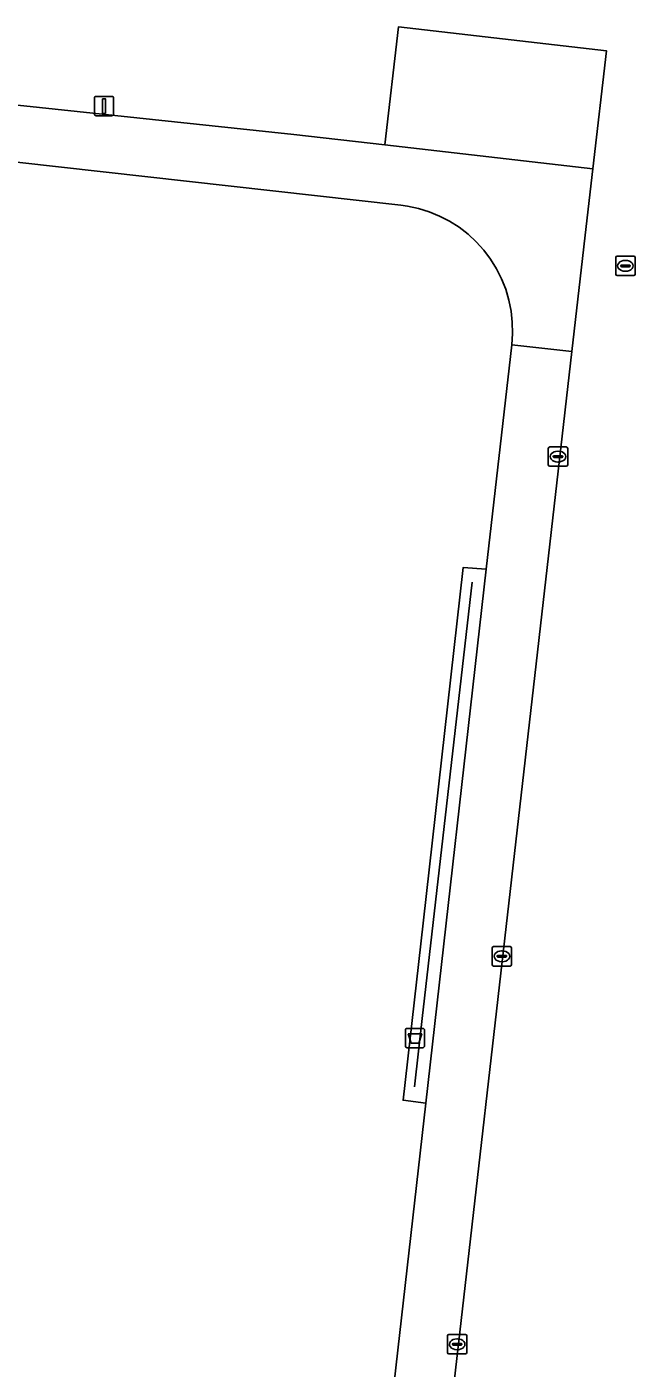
# Model space of a CAD drawing. Extents: x 162510 to 163918, y 388494 to 389774.
# Drawn here: x 162767.9 to 162799.3, y 388786.2 to 388855.3 of the extents above; entities that cross this region are included whole.
import ezdxf

# ---------------------------------------------------------------- set-up
doc = ezdxf.new("R2010")
doc.units = 0
for name, color, linetype in [('IMGEO_Afvalbak', 7, 'Continuous'), ('IMGEO_Groenvoorziening', 7, 'Continuous'), ('IMGEO_Hek', 7, 'Continuous'), ('IMGEO_Kolk', 7, 'Continuous'), ('IMGEO_Lichtmast', 7, 'Continuous'), ('IMGEO_Rioolput', 7, 'Continuous'), ('IMGEO_Voetpad_open', 7, 'Continuous')]:
    doc.layers.add(name, color=color, linetype=linetype)

msp = doc.modelspace()

# ---------------------------------------------------------------- linework, layer by layer
at = {"layer": 'IMGEO_Afvalbak'}
for p, q in [((162787.432, 388802.775), (162787.432, 388803.575)), ((162787.432, 388803.575), (162787.432, 388802.775)), ((162787.532, 388803.675), (162788.322, 388803.675)), ((162788.322, 388803.675), (162787.532, 388803.675)), ((162788.422, 388803.575), (162788.422, 388802.775)), ((162788.422, 388802.775), (162788.422, 388803.575)), ((162788.322, 388802.675), (162787.532, 388802.675)), ((162787.532, 388802.675), (162788.322, 388802.675))]:
    msp.add_line(p, q, dxfattribs=at)
msp.add_lwpolyline([(162787.575, 388803.389), (162788.279, 388803.389), (162788.13, 388802.919), (162787.724, 388802.919), (162787.575, 388803.389)], dxfattribs=at)
for centre, start, end in [((162787.532, 388803.575), 90, 180), ((162787.532, 388803.575), 90, 180), ((162788.322, 388803.575), 0, 90), ((162788.322, 388803.575), 360, 90), ((162787.532, 388802.775), 180, 270), ((162787.532, 388802.775), 180, 270), ((162788.322, 388802.775), 270, 0), ((162788.322, 388802.775), 270, 0)]:
    msp.add_arc(centre, 0.1, start, end, dxfattribs=at)
at = {"layer": 'IMGEO_Groenvoorziening'}
for points in [[(162758.208, 388852.261), (162781.684, 388849.77), (162786.373, 388849.248), (162787.087, 388855.326), (162797.791, 388854.096), (162797.089, 388848.01), (162796.75, 388845.03), (162796.013, 388838.58), (162787.054, 388760.164)], [(162784.238, 388762.364), (162788.481, 388799.816), (162787.317, 388799.969), (162788.344, 388809.102), (162790.407, 388827.438), (162791.601, 388827.362), (162792.912, 388838.933), (162792.953, 388839.512), (162792.943, 388840.092), (162792.881, 388840.669), (162792.767, 388841.238), (162792.603, 388841.794), (162792.39, 388842.334), (162792.13, 388842.853), (162791.824, 388843.346), (162791.476, 388843.81), (162791.087, 388844.241), (162790.662, 388844.635), (162790.203, 388844.99), (162789.714, 388845.303), (162789.199, 388845.57), (162788.662, 388845.791), (162788.108, 388845.963), (162787.541, 388846.084), (162787.201, 388846.132), (162706.037, 388855.221)]]:
    msp.add_lwpolyline(points, dxfattribs=at)
at = {"layer": 'IMGEO_Hek'}
msp.add_lwpolyline([(162787.904, 388800.666), (162788.305, 388804.178), (162790.873, 388826.696)], dxfattribs=at)
at = {"layer": 'IMGEO_Kolk'}
for p, q in [((162794.798, 388832.736), (162794.798, 388833.588)), ((162794.873, 388833.662), (162795.725, 388833.662)), ((162795.057, 388833.156), (162795.057, 388833.168)), ((162795.1, 388833.205), (162795.498, 388833.205)), ((162795.286, 388833.442), (162795.311, 388833.442)), ((162795.541, 388833.168), (162795.541, 388833.156)), ((162795.799, 388833.588), (162795.799, 388832.736)), ((162795.725, 388832.662), (162794.873, 388832.662)), ((162795.495, 388833.119), (162795.097, 388833.119)), ((162795.309, 388832.882), (162795.284, 388832.882)), ((162791.907, 388806.967), (162791.907, 388807.819)), ((162791.982, 388807.893), (162792.834, 388807.893)), ((162792.395, 388807.673), (162792.42, 388807.673)), ((162792.908, 388807.819), (162792.908, 388806.967)), ((162792.834, 388806.893), (162791.982, 388806.893)), ((162792.166, 388807.387), (162792.166, 388807.399)), ((162792.604, 388807.35), (162792.206, 388807.35)), ((162792.209, 388807.436), (162792.607, 388807.436)), ((162792.418, 388807.113), (162792.393, 388807.113)), ((162792.65, 388807.399), (162792.65, 388807.387)), ((162789.603, 388786.961), (162789.603, 388787.813)), ((162789.678, 388787.887), (162790.53, 388787.887)), ((162790.091, 388787.667), (162790.116, 388787.667)), ((162790.604, 388787.813), (162790.604, 388786.961)), ((162790.53, 388786.887), (162789.678, 388786.887)), ((162789.862, 388787.381), (162789.862, 388787.393)), ((162790.3, 388787.344), (162789.902, 388787.344)), ((162789.905, 388787.43), (162790.303, 388787.43)), ((162790.114, 388787.107), (162790.089, 388787.107)), ((162790.346, 388787.393), (162790.346, 388787.381))]:
    msp.add_line(p, q, dxfattribs=at)
for points in [[(162794.798, 388832.736), (162794.798, 388833.588)], [(162794.873, 388833.662), (162795.725, 388833.662)], [(162795.799, 388833.588), (162795.799, 388832.736)], [(162795.725, 388832.662), (162794.873, 388832.662)], [(162791.907, 388806.967), (162791.907, 388807.819)], [(162791.982, 388807.893), (162792.834, 388807.893)], [(162792.908, 388807.819), (162792.908, 388806.967)], [(162792.834, 388806.893), (162791.982, 388806.893)], [(162789.603, 388786.961), (162789.603, 388787.813)], [(162789.678, 388787.887), (162790.53, 388787.887)], [(162790.604, 388787.813), (162790.604, 388786.961)], [(162790.53, 388786.887), (162789.678, 388786.887)]]:
    msp.add_lwpolyline(points, dxfattribs=at)
for centre, radius, start, end in [((162794.875, 388833.586), 0.0765, 91.55205, 178.44795), ((162794.875, 388833.586), 0.0765, 91.55205, 178.44795), ((162795.097, 388833.165), 0.0403, 85.87752, 175.75265), ((162795.094, 388833.155), 0.0366, 178.93798, 274.71019), ((162795.498, 388833.162), 0.043, 264.86636, 352.45326), ((162795.502, 388833.167), 0.0386, 1.73085, 96.63898), ((162795.723, 388833.586), 0.0765, 1.55205, 88.44795), ((162795.723, 388833.586), 0.0765, 1.55205, 88.44795), ((162794.875, 388832.738), 0.0765, 181.55205, 268.44795), ((162794.875, 388832.738), 0.0765, 181.55205, 268.44795), ((162795.723, 388832.738), 0.0765, 271.55205, 358.44795), ((162795.723, 388832.738), 0.0765, 271.55205, 358.44795), ((162791.984, 388807.817), 0.0765, 91.55205, 178.44795), ((162791.984, 388807.817), 0.0765, 91.55205, 178.44795), ((162792.832, 388807.817), 0.0765, 1.55205, 88.44795), ((162792.832, 388807.817), 0.0765, 1.55205, 88.44795), ((162791.984, 388806.969), 0.0765, 181.55205, 268.44795), ((162791.984, 388806.969), 0.0765, 181.55205, 268.44795), ((162792.206, 388807.396), 0.0403, 85.87752, 175.75265), ((162792.203, 388807.386), 0.0366, 178.93798, 274.71019), ((162792.607, 388807.393), 0.043, 264.86636, 352.45326), ((162792.611, 388807.398), 0.0386, 1.73085, 96.63898), ((162792.832, 388806.969), 0.0765, 271.55205, 358.44795), ((162792.832, 388806.969), 0.0765, 271.55205, 358.44795), ((162789.68, 388787.811), 0.0765, 91.55205, 178.44795), ((162789.68, 388787.811), 0.0765, 91.55205, 178.44795), ((162790.528, 388787.811), 0.0765, 1.55205, 88.44795), ((162790.528, 388787.811), 0.0765, 1.55205, 88.44795), ((162789.68, 388786.963), 0.0765, 181.55205, 268.44795), ((162789.68, 388786.963), 0.0765, 181.55205, 268.44795), ((162789.902, 388787.39), 0.0403, 85.87752, 175.75265), ((162789.899, 388787.38), 0.0366, 178.93798, 274.71019), ((162790.303, 388787.387), 0.043, 264.86636, 352.45326), ((162790.307, 388787.392), 0.0386, 1.73085, 96.63898), ((162790.528, 388786.963), 0.0765, 271.55205, 358.44795), ((162790.528, 388786.963), 0.0765, 271.55205, 358.44795)]:
    msp.add_arc(centre, radius, start, end, dxfattribs=at)
for centre, major_axis, ratio, start_param, end_param in [((162795.285, 388833.162), (-0.387, 0.002), 0.722429, 4.712389, 7.853982), ((162795.31, 388833.162), (-0.39, 0.002), 0.717154, 1.570796, 4.712389), ((162792.394, 388807.393), (-0.387, 0.002), 0.722429, 4.712389, 7.853982), ((162792.419, 388807.393), (-0.39, 0.002), 0.717154, 1.570796, 4.712389), ((162790.09, 388787.387), (-0.387, 0.002), 0.722429, 4.712389, 7.853982), ((162790.115, 388787.387), (-0.39, 0.002), 0.717154, 1.570796, 4.712389)]:
    msp.add_ellipse(centre, major_axis=major_axis, ratio=ratio, start_param=start_param, end_param=end_param, dxfattribs=at)
at = {"layer": 'IMGEO_Lichtmast'}
for p, q in [((162771.406, 388850.838), (162771.406, 388851.638)), ((162771.406, 388851.638), (162771.406, 388850.838)), ((162771.506, 388851.738), (162772.296, 388851.738)), ((162772.296, 388851.738), (162771.506, 388851.738)), ((162772.396, 388851.638), (162772.396, 388850.838)), ((162772.396, 388850.838), (162772.396, 388851.638)), ((162772.296, 388850.738), (162771.506, 388850.738)), ((162771.506, 388850.738), (162772.296, 388850.738))]:
    msp.add_line(p, q, dxfattribs=at)
msp.add_lwpolyline([(162771.826, 388851.613), (162771.976, 388851.613), (162771.976, 388850.863), (162771.826, 388850.863), (162771.826, 388851.613)], dxfattribs=at)
for centre, start, end in [((162771.506, 388851.638), 90, 180), ((162771.506, 388851.638), 90, 180), ((162772.296, 388851.638), 0, 90), ((162772.296, 388851.638), 360, 90), ((162771.506, 388850.838), 180, 270), ((162771.506, 388850.838), 180, 270), ((162772.296, 388850.838), 270, 0), ((162772.296, 388850.838), 270, 0)]:
    msp.add_arc(centre, 0.1, start, end, dxfattribs=at)
at = {"layer": 'IMGEO_Rioolput'}
for p, q in [((162798.273, 388842.574), (162798.273, 388843.426)), ((162798.348, 388843.5), (162799.2, 388843.5)), ((162798.532, 388842.994), (162798.532, 388843.006)), ((162798.97, 388842.957), (162798.572, 388842.957)), ((162798.575, 388843.043), (162798.973, 388843.043)), ((162798.761, 388843.28), (162798.786, 388843.28)), ((162799.016, 388843.006), (162799.016, 388842.994)), ((162799.274, 388843.426), (162799.274, 388842.574)), ((162799.2, 388842.5), (162798.348, 388842.5)), ((162798.784, 388842.72), (162798.759, 388842.72))]:
    msp.add_line(p, q, dxfattribs=at)
for points in [[(162798.273, 388842.574), (162798.273, 388843.426)], [(162798.348, 388843.5), (162799.2, 388843.5)], [(162799.274, 388843.426), (162799.274, 388842.574)], [(162799.2, 388842.5), (162798.348, 388842.5)]]:
    msp.add_lwpolyline(points, dxfattribs=at)
for centre, radius, start, end in [((162798.35, 388843.424), 0.0765, 91.55205, 178.44795), ((162798.35, 388843.424), 0.0765, 91.55205, 178.44795), ((162798.572, 388843.003), 0.0403, 85.87752, 175.75265), ((162798.569, 388842.993), 0.0366, 178.93798, 274.71019), ((162798.973, 388843), 0.043, 264.86636, 352.45326), ((162798.977, 388843.005), 0.0386, 1.73085, 96.63898), ((162799.198, 388843.424), 0.0765, 1.55205, 88.44795), ((162799.198, 388843.424), 0.0765, 1.55205, 88.44795), ((162798.35, 388842.576), 0.0765, 181.55205, 268.44795), ((162798.35, 388842.576), 0.0765, 181.55205, 268.44795), ((162799.198, 388842.576), 0.0765, 271.55205, 358.44795), ((162799.198, 388842.576), 0.0765, 271.55205, 358.44795)]:
    msp.add_arc(centre, radius, start, end, dxfattribs=at)
for centre, major_axis, ratio, start_param, end_param in [((162798.76, 388843), (-0.387, 0.002), 0.722429, 4.712389, 7.853982), ((162798.785, 388843), (-0.39, 0.002), 0.717154, 1.570796, 4.712389)]:
    msp.add_ellipse(centre, major_axis=major_axis, ratio=ratio, start_param=start_param, end_param=end_param, dxfattribs=at)
at = {"layer": 'IMGEO_Voetpad_open'}
for points in [[(162797.089, 388848.01), (162797.791, 388854.096), (162787.087, 388855.326), (162786.373, 388849.248)], [(162791.601, 388827.362), (162790.407, 388827.438), (162788.344, 388809.102), (162787.317, 388799.969), (162788.481, 388799.816)]]:
    msp.add_lwpolyline(points, close=True, dxfattribs=at)
for points in [[(162706.037, 388855.221), (162787.201, 388846.132), (162787.541, 388846.084), (162788.108, 388845.963), (162788.662, 388845.791), (162789.199, 388845.57), (162789.714, 388845.303), (162790.203, 388844.99), (162790.662, 388844.635), (162791.087, 388844.241), (162791.476, 388843.81), (162791.824, 388843.346), (162792.13, 388842.853), (162792.39, 388842.334), (162792.603, 388841.794), (162792.767, 388841.238), (162792.881, 388840.669), (162792.943, 388840.092), (162792.953, 388839.512), (162792.912, 388838.933), (162796.013, 388838.58), (162796.75, 388845.03), (162797.089, 388848.01), (162786.373, 388849.248), (162781.684, 388849.77), (162758.208, 388852.261)], [(162787.054, 388760.164), (162796.013, 388838.58), (162792.912, 388838.933), (162791.601, 388827.362), (162788.481, 388799.816), (162784.238, 388762.364)]]:
    msp.add_lwpolyline(points, dxfattribs=at)

doc.saveas('drawing.dxf')
